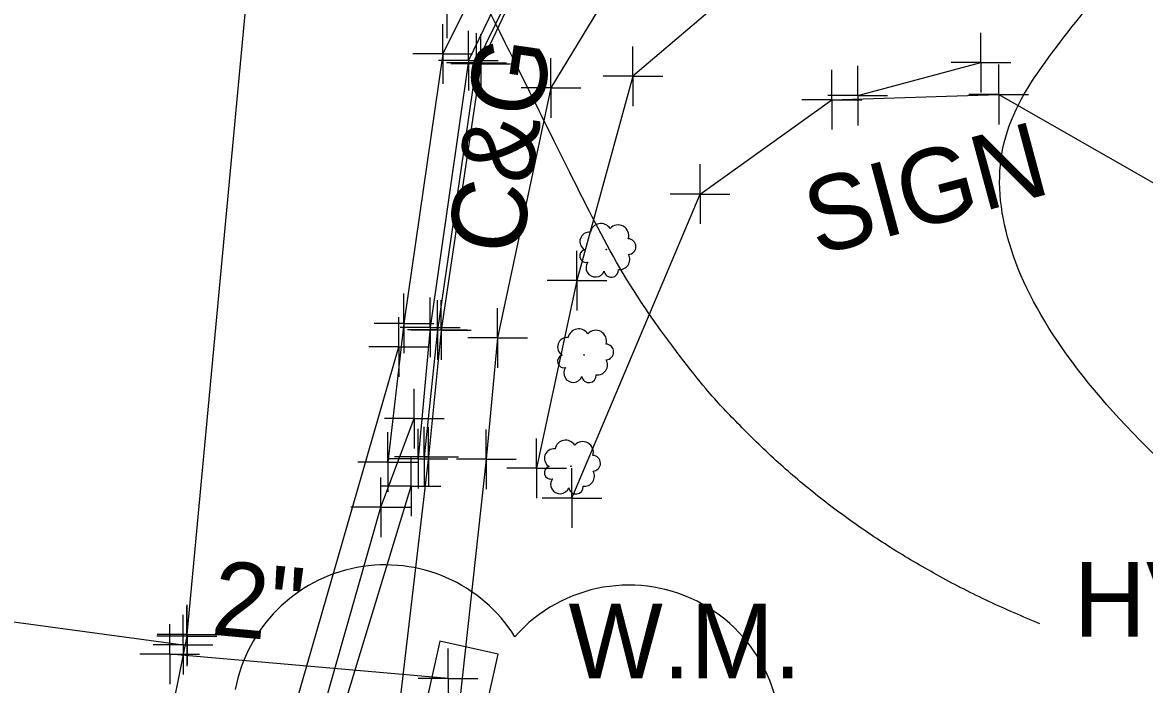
# Model space of a CAD drawing. Extents: x 0 to 1944463, y 0 to 420651.
# Drawn here: x 1942710.7 to 1942785.8, y 417717.4 to 417761.8 of the extents above; entities that cross this region are included whole.
import ezdxf

# ---------------------------------------------------------------- set-up
doc = ezdxf.new("R2010")
doc.units = 0
for name, color, linetype in [('AERIAL - CTRL - Points', 7, 'Continuous'), ('AERIAL - CTRL - Text', 7, 'Continuous'), ('SUR - DRG - Storm Sewer Text', 7, 'Continuous'), ('SUR - DTM - Breaklines', 7, 'Continuous'), ('SUR - DTM - Breaklines - Points - Locators', 7, 'Continuous'), ('SUR - NON-TRAN - Features', 7, 'Continuous'), ('SUR - NON-TRAN - Features - Points - Locators', 7, 'Continuous'), ('SUR - NON-TRAN - Features Text', 7, 'Continuous'), ('SUR - PROPERTY - Property Lines', 7, 'Continuous'), ('SUR - TRAN - Features', 7, 'Continuous'), ('SUR - TRAN - Features - Points - Locators', 7, 'Continuous'), ('SUR - TRAN - Features Text', 7, 'Continuous'), ('SUR - TRAN - Roads', 7, 'Continuous'), ('SUR - UTL - Water', 7, 'Continuous'), ('SUR - UTL - Water - Points - Locators', 7, 'Continuous'), ('SUR - UTL - Water Text', 7, 'Continuous'), ('SUR - VEG - Features', 7, 'Continuous')]:
    doc.layers.add(name, color=color, linetype=linetype)

msp = doc.modelspace()

# ---------------------------------------------------------------- linework, layer by layer
at = {"layer": 'AERIAL - CTRL - Points'}
msp.add_line((1942739.116, 417760.729), (1942739.116, 417768.228), dxfattribs=at)
at = {"layer": 'AERIAL - CTRL - Text'}
msp.add_open_spline([(1942778.809, 417721.49), (1942758.242, 417729.869), (1942739.116, 417768.228), (1942739.116, 417768.228)], degree=2, dxfattribs=at)
at = {"layer": 'SUR - DRG - Storm Sewer Text'}
msp.add_open_spline([(1942822.792, 417707.352), (1942764.259, 417740.655), (1942794.051, 417777.755), (1942794.051, 417777.755)], degree=2, dxfattribs=at)
at = {"layer": 'SUR - DTM - Breaklines'}
for points in [[(1942754.9, 417777.285), (1942751.657, 417774.809), (1942745.466, 417768.026), (1942741.083, 417759.074), (1942738.467, 417741.187), (1942737.586, 417732.685)], [(1942921.107, 417679.837), (1942919.961, 417678.775), (1942913.528, 417683.522), (1942876.22, 417712.505), (1942837.487, 417736.737), (1942800.473, 417757.298), (1942794.469, 417761.004), (1942792.318, 417764.328), (1942782.845, 417768.341), (1942772.445, 417769.28), (1942760.386, 417765.72), (1942751.56, 417758.18), (1942747.81, 417744.492), (1942745.106, 417731.919)], [(1942747.476, 417729.925), (1942756.054, 417750.29), (1942764.871, 417756.608), (1942776.046, 417756.961), (1942796.117, 417745.486), (1942836.286, 417716.866), (1942867.394, 417691.467), (1942887.831, 417674.888), (1942915.646, 417649.13), (1942930.902, 417655.963), (1942938.983, 417658.675)], [(1942721.435, 417670.687), (1942727.762, 417695.642), (1942730.194, 417708.203), (1942730.961, 417711.803), (1942736.698, 417730.714)]]:
    msp.add_lwpolyline(points, dxfattribs=at)
at = {"layer": 'SUR - DTM - Breaklines - Points - Locators'}
for p, q in [((1942741.083, 417759.074), (1942741.083, 417761.074)), ((1942751.56, 417758.18), (1942751.56, 417760.18)), ((1942741.083, 417759.074), (1942739.083, 417759.074)), ((1942741.083, 417759.074), (1942743.083, 417759.074)), ((1942741.083, 417759.074), (1942741.083, 417757.074)), ((1942764.871, 417756.608), (1942764.871, 417758.608)), ((1942776.046, 417756.961), (1942776.046, 417758.961)), ((1942751.56, 417758.18), (1942749.56, 417758.18)), ((1942751.56, 417758.18), (1942753.56, 417758.18)), ((1942751.56, 417758.18), (1942751.56, 417756.18)), ((1942764.871, 417756.608), (1942762.871, 417756.608)), ((1942764.871, 417756.608), (1942766.871, 417756.608)), ((1942764.871, 417756.608), (1942764.871, 417754.608)), ((1942776.046, 417756.961), (1942774.046, 417756.961)), ((1942776.046, 417756.961), (1942778.046, 417756.961)), ((1942776.046, 417756.961), (1942776.046, 417754.961)), ((1942756.054, 417750.29), (1942756.054, 417752.29)), ((1942756.054, 417750.29), (1942754.054, 417750.29)), ((1942756.054, 417750.29), (1942758.054, 417750.29)), ((1942756.054, 417750.29), (1942756.054, 417748.29)), ((1942747.81, 417744.492), (1942747.81, 417746.492)), ((1942747.81, 417744.492), (1942745.81, 417744.492)), ((1942747.81, 417744.492), (1942749.81, 417744.492)), ((1942747.81, 417744.492), (1942747.81, 417742.492)), ((1942738.467, 417741.187), (1942738.467, 417743.187)), ((1942738.467, 417741.187), (1942736.467, 417741.187)), ((1942738.467, 417741.187), (1942740.467, 417741.187)), ((1942738.467, 417741.187), (1942738.467, 417739.187)), ((1942737.586, 417732.685), (1942737.586, 417734.685)), ((1942745.106, 417731.919), (1942745.106, 417733.919)), ((1942737.586, 417732.685), (1942735.586, 417732.685)), ((1942736.698, 417730.714), (1942736.698, 417732.714)), ((1942737.586, 417732.685), (1942739.586, 417732.685)), ((1942737.586, 417732.685), (1942737.586, 417730.685)), ((1942745.106, 417731.919), (1942743.106, 417731.919)), ((1942745.106, 417731.919), (1942747.106, 417731.919)), ((1942745.106, 417731.919), (1942745.106, 417729.919)), ((1942747.476, 417729.925), (1942747.476, 417731.925)), ((1942736.698, 417730.714), (1942734.698, 417730.714)), ((1942736.698, 417730.714), (1942738.698, 417730.714)), ((1942736.698, 417730.714), (1942736.698, 417728.714)), ((1942747.476, 417729.925), (1942745.476, 417729.925)), ((1942747.476, 417729.925), (1942749.476, 417729.925)), ((1942747.476, 417729.925), (1942747.476, 417727.925))]:
    msp.add_line(p, q, dxfattribs=at)
at = {"layer": 'SUR - NON-TRAN - Features'}
msp.add_lwpolyline([(1942766.611, 417756.888), (1942774.86, 417759.096)], dxfattribs=at)
at = {"layer": 'SUR - NON-TRAN - Features - Points - Locators'}
for p, q in [((1942774.86, 417759.096), (1942774.86, 417761.096)), ((1942766.611, 417756.888), (1942766.611, 417758.888)), ((1942774.86, 417759.096), (1942772.86, 417759.096)), ((1942774.86, 417759.096), (1942776.86, 417759.096)), ((1942774.86, 417759.096), (1942774.86, 417757.096)), ((1942766.611, 417756.888), (1942764.611, 417756.888)), ((1942766.611, 417756.888), (1942768.611, 417756.888)), ((1942766.611, 417756.888), (1942766.611, 417754.888))]:
    msp.add_line(p, q, dxfattribs=at)
at = {"layer": 'SUR - PROPERTY - Property Lines'}
for p, q in [((1942738.82, 417759.684), (1942738.82, 417761.684)), ((1942738.82, 417759.684), (1942736.82, 417759.684)), ((1942738.82, 417759.684), (1942740.82, 417759.684)), ((1942738.82, 417759.684), (1942738.82, 417757.684)), ((1942736.226, 417741.63), (1942736.226, 417743.63)), ((1942735.883, 417740.05), (1942735.883, 417742.05)), ((1942736.226, 417741.63), (1942734.226, 417741.63)), ((1942736.226, 417741.63), (1942738.226, 417741.63)), ((1942736.226, 417741.63), (1942736.226, 417739.63)), ((1942735.883, 417740.05), (1942733.883, 417740.05)), ((1942735.883, 417740.05), (1942737.883, 417740.05)), ((1942735.883, 417740.05), (1942735.883, 417738.05)), ((1942735.149, 417732.33), (1942735.149, 417734.33)), ((1942735.149, 417732.33), (1942733.149, 417732.33)), ((1942735.149, 417732.33), (1942737.149, 417732.33)), ((1942735.149, 417732.33), (1942735.149, 417730.33))]:
    msp.add_line(p, q, dxfattribs=at)
at = {"layer": 'SUR - TRAN - Features'}
for points in [[(1942929.13, 417681.51), (1942884.161, 417715.389), (1942845.203, 417741.72), (1942802.72, 417767.087), (1942787.897, 417775.373), (1942789.188, 417778.635), (1942767.783, 417781.782), (1942761.592, 417780.32), (1942762.053, 417778.917), (1942756.325, 417776.202), (1942755.652, 417777.42), (1942751.861, 417774.655), (1942745.595, 417767.952), (1942741.365, 417759.013), (1942738.717, 417741.176), (1942737.876, 417732.681), (1942732.997, 417691.186), (1942729.793, 417661.663)], [(1942754.675, 417777.616), (1942751.296, 417775.206), (1942744.995, 417768.437), (1942740.544, 417759.233), (1942737.981, 417741.358), (1942737.175, 417732.556)], [(1943088.058, 417533.458), (1943083.95, 417537.719), (1943071.074, 417548.672), (1943056.792, 417560.53), (1943019.915, 417591.688), (1942990.429, 417618.512), (1942955.076, 417651.996), (1942925.728, 417676.871), (1942880.991, 417710.724), (1942841.949, 417736.86), (1942799.694, 417762.25), (1942785.094, 417769.761), (1942769.186, 417774.3), (1942763.842, 417772.965), (1942759.218, 417770.8), (1942756.131, 417769.011), (1942750.267, 417764.38), (1942746.064, 417757.407), (1942742.493, 417740.651), (1942741.733, 417732.524), (1942737.14, 417690.548), (1942733.569, 417661.203)], [(1942729.729, 417711.734), (1942730.073, 417713.14), (1942734.674, 417729.31), (1942736.921, 417735.247)]]:
    msp.add_lwpolyline(points, dxfattribs=at)
at = {"layer": 'SUR - TRAN - Features - Points - Locators'}
for p, q in [((1942740.544, 417759.233), (1942740.544, 417761.233)), ((1942741.365, 417759.013), (1942741.365, 417761.013)), ((1942746.064, 417757.407), (1942746.064, 417759.407)), ((1942740.544, 417759.233), (1942738.544, 417759.233)), ((1942741.365, 417759.013), (1942739.365, 417759.013)), ((1942740.544, 417759.233), (1942742.544, 417759.233)), ((1942740.544, 417759.233), (1942740.544, 417757.233)), ((1942741.365, 417759.013), (1942743.365, 417759.013)), ((1942741.365, 417759.013), (1942741.365, 417757.013)), ((1942746.064, 417757.407), (1942744.064, 417757.407)), ((1942746.064, 417757.407), (1942748.064, 417757.407)), ((1942746.064, 417757.407), (1942746.064, 417755.407)), ((1942737.981, 417741.358), (1942737.981, 417743.358)), ((1942738.717, 417741.176), (1942738.717, 417743.176)), ((1942742.493, 417740.651), (1942742.493, 417742.651)), ((1942737.981, 417741.358), (1942735.981, 417741.358)), ((1942737.981, 417741.358), (1942739.981, 417741.358)), ((1942737.981, 417741.358), (1942737.981, 417739.358)), ((1942738.717, 417741.176), (1942736.717, 417741.176)), ((1942738.717, 417741.176), (1942740.717, 417741.176)), ((1942738.717, 417741.176), (1942738.717, 417739.176)), ((1942742.493, 417740.651), (1942740.493, 417740.651)), ((1942742.493, 417740.651), (1942744.493, 417740.651)), ((1942742.493, 417740.651), (1942742.493, 417738.651)), ((1942736.921, 417735.247), (1942736.921, 417737.247)), ((1942736.921, 417735.247), (1942734.921, 417735.247)), ((1942736.921, 417735.247), (1942738.921, 417735.247)), ((1942736.921, 417735.247), (1942736.921, 417733.247)), ((1942737.175, 417732.556), (1942737.175, 417734.556)), ((1942737.876, 417732.681), (1942737.876, 417734.681)), ((1942741.733, 417732.524), (1942741.733, 417734.524)), ((1942737.175, 417732.556), (1942735.175, 417732.556)), ((1942737.876, 417732.681), (1942735.876, 417732.681)), ((1942737.175, 417732.556), (1942739.175, 417732.556)), ((1942737.175, 417732.556), (1942737.175, 417730.556)), ((1942737.876, 417732.681), (1942739.876, 417732.681)), ((1942737.876, 417732.681), (1942737.876, 417730.681)), ((1942741.733, 417732.524), (1942739.733, 417732.524)), ((1942741.733, 417732.524), (1942743.733, 417732.524)), ((1942741.733, 417732.524), (1942741.733, 417730.524)), ((1942734.674, 417729.31), (1942734.674, 417731.31)), ((1942734.674, 417729.31), (1942732.674, 417729.31)), ((1942734.674, 417729.31), (1942736.674, 417729.31)), ((1942734.674, 417729.31), (1942734.674, 417727.31))]:
    msp.add_line(p, q, dxfattribs=at)
at = {"layer": 'SUR - TRAN - Roads'}
for points in [[(1942780.651, 417782.667), (1942780.758, 417784.311), (1942769.462, 417784.726), (1942760.904, 417782.715), (1942750.983, 417777.043), (1942743.631, 417769.353), (1942738.82, 417759.684), (1942736.226, 417741.63), (1942735.149, 417732.33)], [(1942710.949, 417581.708), (1942713.936, 417611.778), (1942715.579, 417629.468), (1942718.106, 417670.755), (1942724.769, 417700.99), (1942727.001, 417709.239), (1942735.883, 417740.05)]]:
    msp.add_lwpolyline(points, dxfattribs=at)
at = {"layer": 'SUR - UTL - Water'}
msp.add_line((1942740.143, 417717.944), (1942740.143, 417717.944), dxfattribs=at)
for points in [[(1942721.71, 417720.78), (1942729.22, 417801.1), (1942737.09, 417885.44), (1942743.84, 417957.42), (1942750.2, 418026.1), (1942756.89, 418096.95)], [(1942693.516, 417820.96), (1942694.93, 417723.676), (1942721.438, 417720.097)], [(1942721.692, 417720.661), (1942720.286, 417713.653)], [(1942742.535, 417719.454), (1942738.634, 417720.336), (1942737.752, 417716.434), (1942741.653, 417715.552), (1942742.535, 417719.454)], [(1942739.181, 417717.838), (1942720.543, 417719.465)]]:
    msp.add_lwpolyline(points, dxfattribs=at)
at = {"layer": 'SUR - UTL - Water - Points - Locators'}
for p, q in [((1942721.692, 417720.661), (1942721.692, 417722.661)), ((1942721.71, 417720.78), (1942721.71, 417722.78)), ((1942721.438, 417720.097), (1942721.438, 417722.097)), ((1942720.543, 417719.465), (1942720.543, 417721.465)), ((1942721.692, 417720.661), (1942719.692, 417720.661)), ((1942721.71, 417720.78), (1942719.71, 417720.78)), ((1942721.692, 417720.661), (1942723.692, 417720.661)), ((1942721.692, 417720.661), (1942721.692, 417718.661)), ((1942721.71, 417720.78), (1942723.71, 417720.78)), ((1942721.71, 417720.78), (1942721.71, 417718.78)), ((1942720.543, 417719.465), (1942718.543, 417719.465)), ((1942721.438, 417720.097), (1942719.438, 417720.097)), ((1942720.543, 417719.465), (1942722.543, 417719.465)), ((1942720.543, 417719.465), (1942720.543, 417717.465)), ((1942721.438, 417720.097), (1942723.438, 417720.097)), ((1942721.438, 417720.097), (1942721.438, 417718.097)), ((1942739.181, 417717.838), (1942739.181, 417719.838)), ((1942739.181, 417717.838), (1942737.181, 417717.838)), ((1942739.181, 417717.838), (1942741.181, 417717.838)), ((1942739.181, 417717.838), (1942739.181, 417715.838))]:
    msp.add_line(p, q, dxfattribs=at)
at = {"layer": 'SUR - VEG - Features'}
for centre in [(1942749.777, 417746.575), (1942748.287, 417739.515), (1942747.407, 417732.055)]:
    msp.add_circle(centre, 0.022, dxfattribs=at)
for centre, radius, start, end in [((1942749.417, 417747.601), 0.719, 31.96825, 169.49248), ((1942750.563, 417747.51), 0.714, 342.86408, 138.70256), ((1942748.634, 417747.106), 0.631, 82.91551, 239.70443), ((1942751.228, 417746.773), 0.527, 273.11698, 88.11726), ((1942748.428, 417746.143), 0.433, 105.03166, 283.77731), ((1942749.047, 417745.362), 0.629, 145.05235, 338.47204), ((1942750.668, 417745.91), 0.679, 262.95807, 29.80374), ((1942750.108, 417745.195), 0.479, 187.67102, 4.99016), ((1942747.927, 417740.541), 0.719, 31.96825, 169.49248), ((1942747.144, 417740.046), 0.631, 82.91551, 239.70443), ((1942749.073, 417740.45), 0.714, 342.86408, 138.70256), ((1942749.738, 417739.713), 0.527, 273.11698, 88.11726), ((1942746.938, 417739.083), 0.433, 105.03166, 283.77731), ((1942749.178, 417738.85), 0.679, 262.95807, 29.80374), ((1942747.557, 417738.302), 0.629, 145.05235, 338.47204), ((1942748.618, 417738.135), 0.479, 187.67102, 4.99016), ((1942747.047, 417733.081), 0.719, 31.96825, 169.49248), ((1942748.193, 417732.99), 0.714, 342.86408, 138.70256), ((1942746.264, 417732.586), 0.631, 82.91551, 239.70443), ((1942748.858, 417732.253), 0.527, 273.11698, 88.11726), ((1942746.058, 417731.623), 0.433, 105.03166, 283.77731), ((1942748.298, 417731.39), 0.679, 262.95807, 29.80374), ((1942746.677, 417730.842), 0.629, 145.05235, 338.47204), ((1942747.738, 417730.675), 0.479, 187.67102, 4.99016), ((1942734.982, 417715.224), 10.222, 31.96825, 169.49248), ((1942751.284, 417713.933), 10.156, 342.86408, 138.70256)]:
    msp.add_arc(centre, radius, start, end, dxfattribs=at)

# ---------------------------------------------------------------- texts
at = {"layer": 'AERIAL - CTRL - Text'}
msp.add_text('HV - ', height=5, dxfattribs=at).set_placement((1942781.071, 417720.645))
at = {"layer": 'SUR - NON-TRAN - Features Text'}
msp.add_text('SIGN', height=5, rotation=14.98653, dxfattribs=at).set_placement((1942763.879, 417746.149))
at = {"layer": 'SUR - TRAN - Features Text'}
msp.add_text('C&G', height=5, rotation=81.84244, dxfattribs=at).set_placement((1942744.066, 417746.069))
at = {"layer": 'SUR - UTL - Water Text'}
msp.add_text('2"', height=5, rotation=354.70632, dxfattribs=at).set_placement((1942723.24, 417720.783))
msp.add_text('W.M.', height=5, dxfattribs=at).set_placement((1942747.245, 417717.843))

doc.saveas('drawing.dxf')
